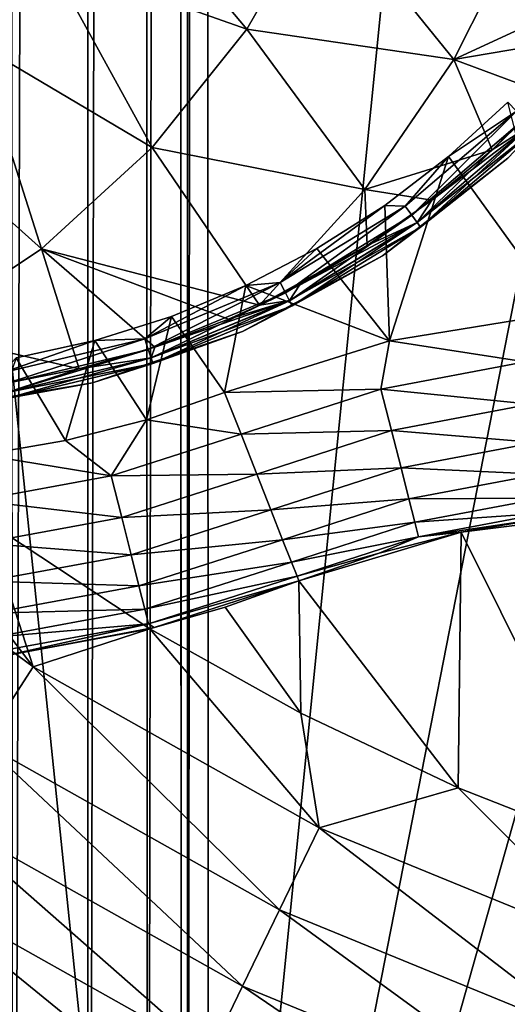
# Model space of a CAD drawing. Header units: metres. Extents: x -206 to 75, y -104 to 104.
# Tile 923 of 1056: x 36.81 to 39.22, y -56.67 to -51.81. Entities that reach past the tile are written whole.
import ezdxf

# ---------------------------------------------------------------- set-up
doc = ezdxf.new("R2010")
doc.units = ezdxf.units.M
doc.layers.add('solid_01_1-CONSUMER_THERM_B_125288', color=7, linetype='CONTINUOUS')

msp = doc.modelspace()

# ---------------------------------------------------------------- linework, layer by layer
at = {"layer": 'solid_01_1-CONSUMER_THERM_B_125288'}
for points in [[(37.641285, -67.320755), (69.485435, 75.004799), (69.506912, -74.995201)], [(37.641285, -67.320755), (37.742935, -66.77655), (69.485435, 75.004799)], [(37.723892, 66.223442), (69.485435, 75.004799), (37.742855, -66.222939)], [(37.742935, -66.77655), (37.742855, -66.222939), (69.485435, 75.004799)], [(37.622242, 65.679237), (37.723892, 66.223442), (37.641048, -65.678764)], [(37.723892, 66.223442), (37.742855, -66.222939), (37.641048, -65.678764)], [(37.422325, 65.162979), (37.622242, 65.679237), (37.440983, -65.16256)], [(37.622242, 65.679237), (37.641048, -65.678764), (37.440983, -65.16256)], [(37.130951, 64.692245), (37.422325, 65.162979), (37.149475, -64.69191)], [(37.422325, 65.162979), (37.440983, -65.16256), (37.149475, -64.69191)], [(36.758041, 64.283073), (37.130951, 64.692245), (36.776447, -64.282845)], [(37.130951, 64.692245), (37.149475, -64.69191), (36.776447, -64.282845)], [(-18.213459, -45.817539, 1.5), (-19.476553, -45.904934, 1.5), (69.506912, -74.995201, 1.5)], [(37.092922, -58.218811, 1.5), (-18.213459, -45.817539, 1.5), (69.506912, -74.995201, 1.5)], [(37.092922, -58.218811, 1.5), (35.395393, -57.260349, 1.5), (-18.213459, -45.817539, 1.5)], [(-19.476553, -45.904934, 1.5), (-20.110367, -46.015713, 1.5), (69.506912, -74.995201, 1.5)], [(37.608768, -61.599766, 72.400002), (43.796005, -46.692368, 72.400002), (44.836262, -45.889133, 72.400002)], [(54.608768, -61.597332, 72.400002), (37.608768, -61.599766, 72.400002), (44.836262, -45.889133, 72.400002)], [(-20.110367, -46.015713, 1.5), (-20.738798, -46.171688, 1.5), (69.506912, -74.995201, 1.5)], [(-20.738798, -46.171688, 1.5), (-21.356617, -46.372227, 1.5), (69.506912, -74.995201, 1.5)], [(40.133816, -46.237282, 75.400002), (38.877876, -46.509338, 75.400002), (54.609055, -63.597332, 75.400002)], [(-21.356617, -46.372227, 1.5), (-21.958729, -46.615906, 1.5), (69.506912, -74.995201, 1.5)], [(38.877876, -46.509338, 75.400002), (37.606621, -46.599766, 75.400002), (54.609055, -63.597332, 75.400002)], [(-38.864662, -46.52047, 75.400002), (-54.590946, -63.612965, 75.400002), (54.609055, -63.597332, 75.400002)], [(-37.59338, -46.610531, 75.400002), (-38.864662, -46.52047, 75.400002), (54.609055, -63.597332, 75.400002)], [(37.606621, -46.599766, 75.400002), (-37.59338, -46.610531, 75.400002), (54.609055, -63.597332, 75.400002)], [(-21.958729, -46.615906, 1.5), (-22.540312, -46.900536, 1.5), (69.506912, -74.995201, 1.5)], [(37.608768, -61.599766, 72.400002), (42.667923, -47.365524, 72.400002), (43.796005, -46.692368, 72.400002)], [(-22.540312, -46.900536, 1.5), (-23.096958, -47.223244, 1.5), (69.506912, -74.995201, 1.5)], [(37.608768, -61.599766, 69.400002), (36.106693, -47.099979, 63.5), (37.606693, -47.099766, 63.5)], [(36.107861, -55.249981, 66.816208), (36.106693, -47.099979, 63.5), (37.608768, -61.599766, 69.400002)], [(37.608768, -61.599766, 69.400002), (37.606693, -47.099766, 63.5), (37.608768, -61.599766, 72.400002)], [(37.606907, -48.599766, 69.900002), (37.608768, -61.599766, 72.400002), (37.606693, -47.099766, 63.5)], [(-23.096958, -47.223244, 1.5), (-24.120508, -47.968487, 1.5), (69.506912, -74.995201, 1.5)], [(37.608768, -61.599766, 72.400002), (41.46722, -47.899567, 72.400002), (42.667923, -47.365524, 72.400002)], [(37.608768, -61.599766, 72.400002), (40.211391, -48.286594, 72.400002), (41.46722, -47.899567, 72.400002)], [(-24.120508, -47.968487, 1.5), (-33.833458, -56.120991, 1.5), (69.506912, -74.995201, 1.5)], [(37.608768, -61.599766, 72.400002), (38.918823, -48.521057, 72.400002), (40.211391, -48.286594, 72.400002)], [(37.608768, -61.599766, 72.400002), (37.606907, -48.599766, 72.400002), (38.918823, -48.521057, 72.400002)], [(37.606907, -48.599766, 69.900002), (37.606907, -48.599766, 72.400002), (37.608768, -61.599766, 72.400002)], [(37.931862, -51.856739, 17.982168), (37.256821, -51.048683, 18.393747), (36.955303, -51.50938, 18.299147)], [(37.931862, -51.856739, 17.982168), (38.30637, -51.204498, 18.100073), (37.256821, -51.048683, 18.393747)], [(38.955112, -52.005695, 17.563679), (38.30637, -51.204498, 18.100073), (37.931862, -51.856739, 17.982168)], [(39.306637, -51.306023, 17.674351), (38.30637, -51.204498, 18.100073), (38.955112, -52.005695, 17.563679)], [(39.306637, -51.306023, 17.674351), (38.955112, -52.005695, 17.563679), (39.899422, -51.568493, 17.260666)], [(36.594532, -51.924503, 18.185575), (36.955303, -51.50938, 18.299147), (36.344036, -51.525021, 18.34621)], [(37.465874, -52.44062, 17.835474), (36.955303, -51.50938, 18.299147), (36.594532, -51.924503, 18.185575)], [(37.465874, -52.44062, 17.835474), (37.931862, -51.856739, 17.982168), (36.955303, -51.50938, 18.299147)], [(38.955112, -52.005695, 17.563679), (39.672249, -51.883709, 17.260666), (39.899422, -51.568493, 17.260666)], [(38.514786, -52.647766, 17.42506), (37.931862, -51.856739, 17.982168), (37.465874, -52.44062, 17.835474)], [(38.955112, -52.005695, 17.563679), (37.931862, -51.856739, 17.982168), (38.514786, -52.647766, 17.42506)], [(38.955112, -52.005695, 17.563679), (39.41964, -52.178936, 17.260666), (39.672249, -51.883709, 17.260666)], [(36.919556, -52.942158, 17.6635), (36.594532, -51.924503, 18.185575), (36.182377, -52.283218, 18.055836)], [(36.919556, -52.942158, 17.6635), (37.465874, -52.44062, 17.835474), (36.594532, -51.924503, 18.185575)], [(38.955112, -52.005695, 17.563679), (38.514786, -52.647766, 17.42506), (39.143349, -52.452126, 17.260666)], [(38.955112, -52.005695, 17.563679), (39.143349, -52.452126, 17.260666), (39.41964, -52.178936, 17.260666)], [(39.335114, -52.330959, 17.216368), (39.41964, -52.178936, 17.260666), (39.143349, -52.452126, 17.260666)], [(39.221241, -52.21661, 13.5), (38.928627, -52.484859, 13.5), (39.486191, -53.257694, 13.5)], [(39.264568, -52.260437, 13.50973), (38.928627, -52.484859, 13.5), (39.221241, -52.21661, 13.5)], [(36.305984, -53.349358, 17.470364), (36.919556, -52.942158, 17.6635), (36.182377, -52.283218, 18.055836)], [(39.264568, -52.260437, 13.50973), (38.714371, -52.730488, 13.50973), (38.928627, -52.484859, 13.5)], [(38.747192, -52.775654, 13.538123), (38.714371, -52.730488, 13.50973), (39.264568, -52.260437, 13.50973)], [(38.747192, -52.775654, 13.538123), (39.264568, -52.260437, 13.50973), (39.304054, -52.299911, 13.538123)], [(38.747192, -52.775654, 13.538123), (39.304054, -52.299911, 13.538123), (38.773243, -52.811497, 13.582392)], [(39.304054, -52.299911, 13.538123), (39.335392, -52.331238, 13.582392), (38.773243, -52.811497, 13.582392)], [(38.773014, -52.811176, 17.216368), (39.355442, -52.351284, 17.160311), (39.335114, -52.330959, 17.216368)], [(38.773014, -52.811176, 17.216368), (39.335114, -52.330959, 17.216368), (38.845291, -52.701382, 17.260666)], [(38.773014, -52.811176, 17.216368), (38.789913, -52.834431, 17.160311), (39.355442, -52.351284, 17.160311)], [(38.773243, -52.811497, 13.582392), (39.335392, -52.331238, 13.582392), (38.789967, -52.834507, 13.638197)], [(39.355442, -52.351284, 17.160311), (38.789913, -52.834431, 17.160311), (39.220787, -52.494217, 17.098219)], [(39.335392, -52.331238, 13.582392), (39.355507, -52.351349, 13.638197), (38.789967, -52.834507, 13.638197)], [(38.789967, -52.834507, 13.638197), (39.355507, -52.351349, 13.638197), (39.220787, -52.494217, 13.7)], [(39.335114, -52.330959, 17.216368), (39.143349, -52.452126, 17.260666), (38.845291, -52.701382, 17.260666)], [(36.919556, -52.942158, 17.6635), (37.995049, -53.220219, 17.260666), (37.465874, -52.44062, 17.835474)], [(38.514786, -52.647766, 17.42506), (37.465874, -52.44062, 17.835474), (37.995049, -53.220219, 17.260666)], [(38.514786, -52.647766, 17.42506), (38.845291, -52.701382, 17.260666), (39.143349, -52.452126, 17.260666)], [(39.220787, -52.494217, 13.7), (39.220787, -52.494217, 17.098219), (38.601772, -52.976158, 17.098219)], [(38.789913, -52.834431, 17.160311), (38.601772, -52.976158, 17.098219), (39.220787, -52.494217, 17.098219)], [(38.601772, -52.976158, 13.7), (39.220787, -52.494217, 13.7), (38.601772, -52.976158, 17.098219)], [(38.789967, -52.834507, 13.638197), (39.220787, -52.494217, 13.7), (38.601772, -52.976158, 13.7)], [(38.928627, -52.484859, 13.5), (38.61375, -52.726582, 13.5), (38.636478, -53.396057, 13.5)], [(38.714371, -52.730488, 13.50973), (38.61375, -52.726582, 13.5), (38.928627, -52.484859, 13.5)], [(38.928627, -52.484859, 13.5), (38.636478, -53.396057, 13.5), (39.486191, -53.257694, 13.5)], [(38.514786, -52.647766, 17.42506), (37.995049, -53.220219, 17.260666), (38.527531, -52.924976, 17.260666)], [(38.514786, -52.647766, 17.42506), (38.527531, -52.924976, 17.260666), (38.845291, -52.701382, 17.260666)], [(38.097412, -53.108681, 13.50973), (38.279003, -52.939938, 13.5), (38.61375, -52.726582, 13.5)], [(38.714371, -52.730488, 13.50973), (38.097412, -53.108681, 13.50973), (38.61375, -52.726582, 13.5)], [(38.122768, -53.158424, 13.538123), (38.097412, -53.108681, 13.50973), (38.714371, -52.730488, 13.50973)], [(38.122768, -53.158424, 13.538123), (38.714371, -52.730488, 13.50973), (38.747192, -52.775654, 13.538123)], [(38.61375, -52.726582, 13.5), (38.279003, -52.939938, 13.5), (38.636478, -53.396057, 13.5)], [(38.773014, -52.811176, 17.216368), (38.845291, -52.701382, 17.260666), (38.527531, -52.924976, 17.260666)], [(38.122768, -53.158424, 13.538123), (38.747192, -52.775654, 13.538123), (38.142891, -53.197903, 13.582392)], [(38.747192, -52.775654, 13.538123), (38.773243, -52.811497, 13.582392), (38.142891, -53.197903, 13.582392)], [(38.142712, -53.197552, 17.216368), (38.789913, -52.834431, 17.160311), (38.773014, -52.811176, 17.216368)], [(38.142712, -53.197552, 17.216368), (38.773014, -52.811176, 17.216368), (38.192276, -53.121365, 17.260666)], [(38.142712, -53.197552, 17.216368), (38.155766, -53.223164, 17.160311), (38.789913, -52.834431, 17.160311)], [(38.142891, -53.197903, 13.582392), (38.773243, -52.811497, 13.582392), (38.155807, -53.223244, 13.638197)], [(38.789913, -52.834431, 17.160311), (38.155766, -53.223164, 17.160311), (38.601772, -52.976158, 17.098219)], [(38.773243, -52.811497, 13.582392), (38.789967, -52.834507, 13.638197), (38.155807, -53.223244, 13.638197)], [(38.155807, -53.223244, 13.638197), (38.789967, -52.834507, 13.638197), (38.601772, -52.976158, 13.7)], [(38.773014, -52.811176, 17.216368), (38.527531, -52.924976, 17.260666), (38.192276, -53.121365, 17.260666)], [(38.527531, -52.924976, 17.260666), (37.995049, -53.220219, 17.260666), (38.192276, -53.121365, 17.260666)], [(36.305984, -53.349358, 17.470364), (37.105293, -53.534657, 17.260666), (36.919556, -52.942158, 17.6635)], [(36.919556, -52.942158, 17.6635), (37.105293, -53.534657, 17.260666), (37.478683, -53.427261, 17.260666)], [(36.919556, -52.942158, 17.6635), (37.478683, -53.427261, 17.260666), (37.84185, -53.289181, 17.260666)], [(36.919556, -52.942158, 17.6635), (37.84185, -53.289181, 17.260666), (37.995049, -53.220219, 17.260666)], [(38.601772, -52.976158, 13.7), (38.601772, -52.976158, 17.098219), (37.911877, -53.34964, 17.098219)], [(38.155766, -53.223164, 17.160311), (37.911877, -53.34964, 17.098219), (38.601772, -52.976158, 17.098219)], [(37.911877, -53.34964, 13.7), (38.601772, -52.976158, 13.7), (37.911877, -53.34964, 17.098219)], [(38.155807, -53.223244, 13.638197), (38.601772, -52.976158, 13.7), (37.911877, -53.34964, 13.7)], [(38.279003, -52.939938, 13.5), (37.926933, -53.123306, 13.5), (38.636478, -53.396057, 13.5)], [(38.097412, -53.108681, 13.50973), (37.926933, -53.123306, 13.5), (38.279003, -52.939938, 13.5)], [(38.097412, -53.108681, 13.50973), (37.42889, -53.385704, 13.50973), (37.926933, -53.123306, 13.5)], [(37.446152, -53.438801, 13.538123), (37.42889, -53.385704, 13.50973), (38.097412, -53.108681, 13.50973)], [(37.42889, -53.385704, 13.50973), (37.560226, -53.275288, 13.5), (37.926933, -53.123306, 13.5)], [(37.446152, -53.438801, 13.538123), (38.097412, -53.108681, 13.50973), (38.122768, -53.158424, 13.538123)], [(37.926933, -53.123306, 13.5), (37.560226, -53.275288, 13.5), (37.82267, -53.651707, 13.5)], [(37.926933, -53.123306, 13.5), (37.82267, -53.651707, 13.5), (38.636478, -53.396057, 13.5)], [(38.142712, -53.197552, 17.216368), (38.192276, -53.121365, 17.260666), (37.995049, -53.220219, 17.260666)], [(37.446152, -53.438801, 13.538123), (38.122768, -53.158424, 13.538123), (37.45985, -53.480942, 13.582392)], [(38.122768, -53.158424, 13.538123), (38.142891, -53.197903, 13.582392), (37.45985, -53.480942, 13.582392)], [(37.459728, -53.480568, 17.216368), (38.155766, -53.223164, 17.160311), (38.142712, -53.197552, 17.216368)], [(37.459728, -53.480568, 17.216368), (38.142712, -53.197552, 17.216368), (37.478683, -53.427261, 17.260666)], [(37.459728, -53.480568, 17.216368), (37.468613, -53.507904, 17.160311), (38.155766, -53.223164, 17.160311)], [(37.45985, -53.480942, 13.582392), (38.142891, -53.197903, 13.582392), (37.468643, -53.507992, 13.638197)], [(38.155766, -53.223164, 17.160311), (37.468613, -53.507904, 17.160311), (37.911877, -53.34964, 17.098219)], [(38.142891, -53.197903, 13.582392), (38.155807, -53.223244, 13.638197), (37.468643, -53.507992, 13.638197)], [(37.468643, -53.507992, 13.638197), (38.155807, -53.223244, 13.638197), (37.911877, -53.34964, 13.7)], [(38.142712, -53.197552, 17.216368), (37.84185, -53.289181, 17.260666), (37.478683, -53.427261, 17.260666)], [(38.142712, -53.197552, 17.216368), (37.995049, -53.220219, 17.260666), (37.84185, -53.289181, 17.260666)], [(37.560226, -53.275288, 13.5), (37.181671, -53.394726, 13.5), (37.436546, -53.785927, 13.5)], [(37.42889, -53.385704, 13.50973), (37.181671, -53.394726, 13.5), (37.560226, -53.275288, 13.5)], [(37.560226, -53.275288, 13.5), (37.436546, -53.785927, 13.5), (37.82267, -53.651707, 13.5)], [(39.307518, -53.499805, 13.475115), (39.486191, -53.257694, 13.5), (38.636478, -53.396057, 13.5)], [(36.305984, -53.349358, 17.470364), (36.72427, -53.610615, 17.260666), (37.105293, -53.534657, 17.260666)], [(37.911877, -53.34964, 13.7), (37.911877, -53.34964, 17.098219), (37.169918, -53.604477, 17.098219)], [(37.468613, -53.507904, 17.160311), (37.169918, -53.604477, 17.098219), (37.911877, -53.34964, 17.098219)], [(37.169918, -53.604477, 13.7), (37.911877, -53.34964, 13.7), (37.169918, -53.604477, 17.098219)], [(37.468643, -53.507992, 13.638197), (37.911877, -53.34964, 13.7), (37.169918, -53.604477, 13.7)], [(37.42889, -53.385704, 13.50973), (36.725262, -53.554737, 13.50973), (37.181671, -53.394726, 13.5)], [(36.734001, -53.609882, 13.538123), (36.725262, -53.554737, 13.50973), (37.42889, -53.385704, 13.50973)], [(36.725262, -53.554737, 13.50973), (36.794151, -53.480717, 13.5), (37.181671, -53.394726, 13.5)], [(36.734001, -53.609882, 13.538123), (37.42889, -53.385704, 13.50973), (37.446152, -53.438801, 13.538123)], [(37.181671, -53.394726, 13.5), (36.794151, -53.480717, 13.5), (37.037209, -53.88892, 13.5)], [(37.181671, -53.394726, 13.5), (37.037209, -53.88892, 13.5), (37.436546, -53.785927, 13.5)], [(38.594532, -53.634575, 13.475146), (38.636478, -53.396057, 13.5), (37.82267, -53.651707, 13.5)], [(38.594532, -53.634575, 13.475146), (39.307518, -53.499805, 13.475115), (38.636478, -53.396057, 13.5)], [(36.734001, -53.609882, 13.538123), (37.446152, -53.438801, 13.538123), (36.74094, -53.653645, 13.582392)], [(37.446152, -53.438801, 13.538123), (37.45985, -53.480942, 13.582392), (36.74094, -53.653645, 13.582392)], [(37.459728, -53.480568, 17.216368), (37.478683, -53.427261, 17.260666), (37.105293, -53.534657, 17.260666)], [(36.794151, -53.480717, 13.5), (36.628216, -53.958984, 13.5), (37.037209, -53.88892, 13.5)], [(36.740879, -53.653255, 17.216368), (37.468613, -53.507904, 17.160311), (37.459728, -53.480568, 17.216368)], [(36.740879, -53.653255, 17.216368), (37.459728, -53.480568, 17.216368), (37.105293, -53.534657, 17.260666)], [(36.740879, -53.653255, 17.216368), (36.74538, -53.681648, 17.160311), (37.468613, -53.507904, 17.160311)], [(36.74094, -53.653645, 13.582392), (37.45985, -53.480942, 13.582392), (36.745396, -53.68174, 13.638197)], [(37.468613, -53.507904, 17.160311), (36.74538, -53.681648, 17.160311), (37.169918, -53.604477, 17.098219)], [(37.45985, -53.480942, 13.582392), (37.468643, -53.507992, 13.638197), (36.745396, -53.68174, 13.638197)], [(36.745396, -53.68174, 13.638197), (37.468643, -53.507992, 13.638197), (37.169918, -53.604477, 13.7)], [(39.333729, -53.709805, 13.401237), (39.307518, -53.499805, 13.475115), (38.594532, -53.634575, 13.475146)], [(36.740879, -53.653255, 17.216368), (37.105293, -53.534657, 17.260666), (36.72427, -53.610615, 17.260666)], [(37.169918, -53.604477, 13.7), (37.169918, -53.604477, 17.098219), (36.396137, -53.733715, 17.098219)], [(36.74538, -53.681648, 17.160311), (36.396137, -53.733715, 17.098219), (37.169918, -53.604477, 17.098219)], [(36.396137, -53.733715, 13.7), (37.169918, -53.604477, 13.7), (36.396137, -53.733715, 17.098219)], [(36.745396, -53.68174, 13.638197), (37.169918, -53.604477, 13.7), (36.396137, -53.733715, 13.7)], [(37.904041, -53.857639, 13.475177), (37.82267, -53.651707, 13.5), (37.436546, -53.785927, 13.5)], [(38.594532, -53.634575, 13.475146), (37.82267, -53.651707, 13.5), (37.904041, -53.857639, 13.475177)], [(38.646858, -53.839642, 13.401298), (38.594532, -53.634575, 13.475146), (37.904041, -53.857639, 13.475177)], [(38.646858, -53.839642, 13.401298), (39.333729, -53.709805, 13.401237), (38.594532, -53.634575, 13.475146)], [(35.575138, -54.045082, 3.45631), (36.878284, -55.007607, 3.45631), (35.874203, -53.688564, 3.5)], [(36.878284, -55.007607, 3.45631), (36.642105, -54.284, 3.5), (35.874203, -53.688564, 3.5)], [(39.357243, -53.898197, 13.282076), (39.333729, -53.709805, 13.401237), (38.646858, -53.839642, 13.401298)], [(37.263325, -54.063709, 13.475149), (37.436546, -53.785927, 13.5), (37.037209, -53.88892, 13.5)], [(37.904041, -53.857639, 13.475177), (37.436546, -53.785927, 13.5), (37.263325, -54.063709, 13.475149)], [(37.904041, -53.857639, 13.475177), (37.263325, -54.063709, 13.475149), (37.981659, -54.054543, 13.401358)], [(38.646858, -53.839642, 13.401298), (37.904041, -53.857639, 13.475177), (37.981659, -54.054543, 13.401358)], [(38.693802, -54.023617, 13.282164), (38.646858, -53.839642, 13.401298), (37.981659, -54.054543, 13.401358)], [(38.693802, -54.023617, 13.282164), (39.357243, -53.898197, 13.282076), (38.646858, -53.839642, 13.401298)], [(37.263325, -54.063709, 13.475149), (37.037209, -53.88892, 13.5), (36.628216, -53.958984, 13.5)], [(39.376881, -54.055519, 13.123621), (39.357243, -53.898197, 13.282076), (38.693802, -54.023617, 13.282164)], [(37.263325, -54.063709, 13.475149), (36.628216, -53.958984, 13.5), (36.60141, -54.185654, 13.475121)], [(36.633114, -55.386459, 3.325905), (36.878284, -55.007607, 3.45631), (35.575138, -54.045082, 3.45631)], [(37.263325, -54.063709, 13.475149), (37.314968, -54.268951, 13.401304), (37.981659, -54.054543, 13.401358)], [(37.981659, -54.054543, 13.401358), (37.314968, -54.268951, 13.401304), (38.051296, -54.231201, 13.282251)], [(38.693802, -54.023617, 13.282164), (37.981659, -54.054543, 13.401358), (38.051296, -54.231201, 13.282251)], [(38.733006, -54.177261, 13.123731), (38.693802, -54.023617, 13.282164), (38.051296, -54.231201, 13.282251)], [(38.733006, -54.177261, 13.123731), (39.376881, -54.055519, 13.123621), (38.693802, -54.023617, 13.282164)], [(39.391651, -54.17387, 12.933833), (39.376881, -54.055519, 13.123621), (38.733006, -54.177261, 13.123731)], [(37.263325, -54.063709, 13.475149), (36.60141, -54.185654, 13.475121), (37.314968, -54.268951, 13.401304)], [(36.60141, -54.185654, 13.475121), (36.626225, -54.395824, 13.40125), (37.314968, -54.268951, 13.401304)], [(38.733006, -54.177261, 13.123731), (38.051296, -54.231201, 13.282251), (38.109455, -54.378738, 13.12384)], [(38.762497, -54.29285, 12.93396), (38.733006, -54.177261, 13.123731), (38.109455, -54.378738, 13.12384)], [(38.762497, -54.29285, 12.93396), (39.391651, -54.17387, 12.933833), (38.733006, -54.177261, 13.123731)], [(38.762497, -54.29285, 12.93396), (39.400818, -54.247295, 12.722247), (39.391651, -54.17387, 12.933833)], [(37.314968, -54.268951, 13.401304), (37.361298, -54.453083, 13.282173), (38.051296, -54.231201, 13.282251)], [(38.051296, -54.231201, 13.282251), (37.361298, -54.453083, 13.282173), (38.109455, -54.378738, 13.12384)], [(38.762497, -54.29285, 12.93396), (38.7808, -54.364578, 12.722384), (39.400818, -54.247295, 12.722247)], [(39.400818, -54.247295, 12.722247), (38.7808, -54.364578, 12.722384), (39.403915, -54.272114, 12.5)], [(38.99091, -54.341339, 3.5), (39.776409, -55.919403, 3.5), (39.821201, -54.237698, 3.5)], [(38.99091, -54.341339, 3.5), (39.821201, -54.237698, 3.5), (38.990944, -54.341328, 12.5)], [(39.821201, -54.237698, 3.5), (39.403915, -54.272114, 12.5), (38.990944, -54.341328, 12.5)], [(37.314968, -54.268951, 13.401304), (36.626225, -54.395824, 13.40125), (37.361298, -54.453083, 13.282173)], [(36.878284, -55.007607, 3.45631), (37.453289, -54.818626, 3.5), (36.642105, -54.284, 3.5)], [(36.726845, -54.954479, 3.5), (36.642105, -54.284, 3.5), (37.453289, -54.818626, 3.5)], [(38.762497, -54.29285, 12.93396), (38.109455, -54.378738, 13.12384), (38.15321, -54.489746, 12.934086)], [(38.762497, -54.29285, 12.93396), (38.15321, -54.489746, 12.934086), (38.7808, -54.364578, 12.722384)], [(38.7808, -54.364578, 12.722384), (38.990944, -54.341328, 12.5), (39.403915, -54.272114, 12.5)], [(38.99091, -54.341339, 3.5), (38.189564, -54.58197, 3.5), (38.975777, -55.604515, 3.5)], [(38.99091, -54.341339, 3.5), (38.189564, -54.58197, 12.5), (38.189564, -54.58197, 3.5)], [(38.99091, -54.341339, 3.5), (38.585209, -54.444855, 12.5), (38.189564, -54.58197, 12.5)], [(38.7808, -54.364578, 12.722384), (38.585209, -54.444855, 12.5), (38.990944, -54.341328, 12.5)], [(38.99091, -54.341339, 3.5), (38.990944, -54.341328, 12.5), (38.585209, -54.444855, 12.5)], [(38.99091, -54.341339, 3.5), (38.975777, -55.604515, 3.5), (39.776409, -55.919403, 3.5)], [(36.626225, -54.395824, 13.40125), (36.648483, -54.584373, 13.282096), (37.361298, -54.453083, 13.282173)], [(37.361298, -54.453083, 13.282173), (37.39999, -54.606861, 13.123743), (38.109455, -54.378738, 13.12384)], [(38.109455, -54.378738, 13.12384), (37.39999, -54.606861, 13.123743), (38.15321, -54.489746, 12.934086)], [(38.7808, -54.364578, 12.722384), (38.15321, -54.489746, 12.934086), (38.18037, -54.558643, 12.722521)], [(38.7808, -54.364578, 12.722384), (38.18037, -54.558643, 12.722521), (38.585209, -54.444855, 12.5)], [(38.585209, -54.444855, 12.5), (38.18037, -54.558643, 12.722521), (38.189564, -54.58197, 12.5)], [(37.361298, -54.453083, 13.282173), (36.648483, -54.584373, 13.282096), (37.39999, -54.606861, 13.123743)], [(37.39999, -54.606861, 13.123743), (37.4291, -54.722549, 12.933973), (38.15321, -54.489746, 12.934086)], [(38.15321, -54.489746, 12.934086), (37.4291, -54.722549, 12.933973), (38.18037, -54.558643, 12.722521)], [(36.648483, -54.584373, 13.282096), (36.667072, -54.741829, 13.123646), (37.39999, -54.606861, 13.123743)], [(37.4291, -54.722549, 12.933973), (37.447166, -54.794342, 12.7224), (38.18037, -54.558643, 12.722521)], [(38.18037, -54.558643, 12.722521), (37.447166, -54.794342, 12.7224), (38.189564, -54.58197, 12.5)], [(37.447166, -54.794342, 12.7224), (37.475521, -54.812988, 12.5), (38.189564, -54.58197, 12.5)], [(37.475521, -54.812988, 12.5), (37.825188, -54.712189, 3.5), (38.189564, -54.58197, 3.5)], [(38.189564, -54.58197, 12.5), (37.475521, -54.812988, 12.5), (38.189564, -54.58197, 3.5)], [(37.825188, -54.712189, 3.5), (38.199905, -55.236706, 3.5), (38.189564, -54.58197, 3.5)], [(38.189564, -54.58197, 3.5), (38.199905, -55.236706, 3.5), (38.975777, -55.604515, 3.5)], [(37.39999, -54.606861, 13.123743), (36.667072, -54.741829, 13.123646), (37.4291, -54.722549, 12.933973)], [(36.667072, -54.741829, 13.123646), (36.681053, -54.860279, 12.933862), (37.4291, -54.722549, 12.933973)], [(37.4291, -54.722549, 12.933973), (36.681053, -54.860279, 12.933862), (37.447166, -54.794342, 12.7224)], [(37.825188, -54.712189, 3.5), (37.453289, -54.818626, 3.5), (38.199905, -55.236706, 3.5)], [(37.475521, -54.812988, 12.5), (37.453289, -54.818626, 3.5), (37.825188, -54.712189, 3.5)], [(36.681053, -54.860279, 12.933862), (36.689732, -54.933769, 12.722278), (37.447166, -54.794342, 12.7224)], [(37.447166, -54.794342, 12.7224), (36.689732, -54.933769, 12.722278), (36.738224, -54.95306, 12.5)], [(36.738224, -54.95306, 12.5), (36.726845, -54.954479, 3.5), (37.453289, -54.818626, 3.5)], [(37.447166, -54.794342, 12.7224), (36.738224, -54.95306, 12.5), (37.475521, -54.812988, 12.5)], [(37.475521, -54.812988, 12.5), (36.738224, -54.95306, 12.5), (37.453289, -54.818626, 3.5)], [(36.878284, -55.007607, 3.45631), (38.29018, -55.80209, 3.45631), (37.453289, -54.818626, 3.5)], [(38.29018, -55.80209, 3.45631), (38.199905, -55.236706, 3.5), (37.453289, -54.818626, 3.5)], [(36.633114, -55.386459, 3.325905), (38.093597, -56.208282, 3.325905), (36.878284, -55.007607, 3.45631)], [(38.093597, -56.208282, 3.325905), (38.29018, -55.80209, 3.45631), (36.878284, -55.007607, 3.45631)], [(36.107861, -55.249981, 66.816208), (37.608768, -61.599766, 69.400002), (36.108074, -56.749981, 67.426552)], [(38.29018, -55.80209, 3.45631), (38.975777, -55.604515, 3.5), (38.199905, -55.236706, 3.5)], [(36.405525, -55.738148, 3.113388), (37.91111, -56.585354, 3.113388), (36.633114, -55.386459, 3.325905)], [(37.91111, -56.585354, 3.113388), (38.093597, -56.208282, 3.325905), (36.633114, -55.386459, 3.325905)], [(38.29018, -55.80209, 3.45631), (39.789265, -56.416405, 3.45631), (38.975777, -55.604515, 3.5)], [(39.789265, -56.416405, 3.45631), (39.776409, -55.919403, 3.5), (38.975777, -55.604515, 3.5)], [(36.203548, -56.050251, 2.826262), (37.749165, -56.919983, 2.826262), (36.405525, -55.738148, 3.113388)], [(37.749165, -56.919983, 2.826262), (37.91111, -56.585354, 3.113388), (36.405525, -55.738148, 3.113388)], [(38.093597, -56.208282, 3.325905), (39.644272, -56.843739, 3.325905), (38.29018, -55.80209, 3.45631)], [(39.644272, -56.843739, 3.325905), (39.789265, -56.416405, 3.45631), (38.29018, -55.80209, 3.45631)], [(36.034317, -56.311756, 2.474663), (37.613472, -57.200359, 2.474663), (36.203548, -56.050251, 2.826262)], [(37.613472, -57.200359, 2.474663), (37.749165, -56.919983, 2.826262), (36.203548, -56.050251, 2.826262)], [(-33.833458, -56.120991, 1.5), (-35.386375, -57.270309, 1.5), (69.506912, -74.995201, 1.5)], [(37.91111, -56.585354, 3.113388), (39.509678, -57.240433, 3.113388), (38.093597, -56.208282, 3.325905)], [(39.509678, -57.240433, 3.113388), (39.644272, -56.843739, 3.325905), (38.093597, -56.208282, 3.325905)], [(36.797432, -57.048157, 2.071429), (37.613472, -57.200359, 2.474663), (36.034317, -56.311756, 2.474663)], [(35.690254, -56.705227, 1.720235), (37.253212, -57.600044, 1.720235), (35.777126, -56.57243, 1.8802)], [(35.777126, -56.57243, 1.8802), (37.32375, -57.457897, 1.8802), (35.971302, -56.556606, 2.071429)], [(37.253212, -57.600044, 1.720235), (37.32375, -57.457897, 1.8802), (35.777126, -56.57243, 1.8802)], [(37.32375, -57.457897, 1.8802), (36.797432, -57.048157, 2.071429), (35.971302, -56.556606, 2.071429)], [(37.749165, -56.919983, 2.826262), (39.390232, -57.59248, 2.826262), (37.91111, -56.585354, 3.113388)], [(39.390232, -57.59248, 2.826262), (39.509678, -57.240433, 3.113388), (37.91111, -56.585354, 3.113388)]]:
    msp.add_3dface(points, dxfattribs=at)

doc.saveas('drawing.dxf')
